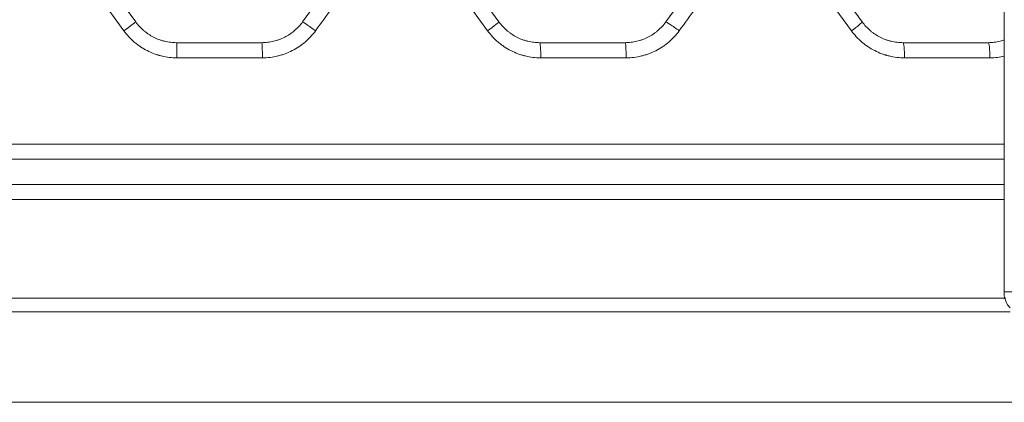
# Model space of a CAD drawing. Header units: millimetres. Extents: x 0 to 594, y 0 to 420.
# Tile 344 of 420: x 309.34 to 319.1, y 323.76 to 327.56. Entities that reach past the tile are written whole.
import ezdxf

# ---------------------------------------------------------------- set-up
doc = ezdxf.new("R2010")
doc.units = ezdxf.units.MM
doc.layers.add('1', color=7, linetype='Continuous', true_color=0xffffff)

msp = doc.modelspace()

# ---------------------------------------------------------------- linework, layer by layer
at = {"layer": '1', "color": 155, "linetype": 'Continuous', "lineweight": 13}
for p, q in [((319.0988, 345.8963), (319.0988, 324.8578)), ((310.1659, 327.9869), (310.4932, 327.5363)), ((312.4749, 327.9869), (312.1475, 327.5363)), ((313.7659, 327.9869), (314.0932, 327.5363)), ((316.0749, 327.9869), (315.7475, 327.5363)), ((317.3659, 327.9869), (317.6932, 327.5363)), ((310.3762, 327.4481), (310.0484, 327.8987)), ((313.9811, 327.4481), (313.6533, 327.8987)), ((317.5861, 327.4481), (317.2583, 327.8987)), ((311.743, 327.3302), (310.8977, 327.3302)), ((315.343, 327.3302), (314.4977, 327.3302)), ((318.943, 327.3302), (318.0977, 327.3302)), ((311.7492, 327.1802), (310.9028, 327.1802)), ((315.3541, 327.1802), (314.5077, 327.1802)), ((318.9591, 327.1802), (318.1127, 327.1802)), ((307.7211, 326.3233), (319.0987, 326.3233)), ((319.0988, 326.1733), (307.7204, 326.1733)), ((307.7204, 325.9233), (319.0988, 325.9233)), ((319.0987, 325.7733), (307.7211, 325.7733))]:
    msp.add_line(p, q, dxfattribs=at)
for centre, major_axis, ratio, start_param, end_param in [((310.3719, 327.4481), (-0.1214, -0.0882), 0.016941, 1.594109, 3.141593), ((312.2687, 327.4481), (0.1214, -0.0882), 0.027148, 1.533446, 3.104691), ((313.9719, 327.4481), (-0.1214, -0.0882), 0.036328, 1.620756, 3.141593), ((315.8683, 327.448), (0.1214, -0.0882), 0.046567, 1.506784, 3.078028), ((317.5719, 327.4481), (-0.1214, -0.0882), 0.055793, 1.647439, 3.141593), ((310.8977, 327.1802), (0, -0.15), 0.033622, 1.570796, 3.141593), ((311.743, 327.1802), (0, -0.15), 0.04135, 1.570796, 3.141593), ((314.4977, 327.1802), (0, -0.15), 0.066536, 1.570796, 3.141593), ((315.343, 327.1802), (0, -0.15), 0.074264, 1.570796, 3.141593), ((318.0977, 327.1802), (0, -0.15), 0.09945, 1.570796, 3.141593), ((318.943, 327.1802), (0, -0.15), 0.107178, 1.570796, 3.141593)]:
    msp.add_ellipse(centre, major_axis=major_axis, ratio=ratio, start_param=start_param, end_param=end_param, dxfattribs=at)
for points in [[(312.6034, 327.8987), (312.4941, 327.7485), (312.3849, 327.5983), (312.2756, 327.4481)], [(316.208, 327.8985), (316.0987, 327.7484), (315.9895, 327.5982), (315.8802, 327.448)]]:
    msp.add_open_spline(points, degree=3, dxfattribs=at)
for points, knots in [([(310.4932, 327.5363), (310.5049, 327.5203), (310.5174, 327.5051), (310.5439, 327.4764), (310.558, 327.4628), (310.5803, 327.4438), (310.5918, 327.4345), (310.6037, 327.4258), (310.6117, 327.4201), (310.6158, 327.4172), (310.6363, 327.4035), (310.6533, 327.3936), (310.6881, 327.3759), (310.7059, 327.368), (310.7335, 327.3578), (310.7428, 327.3547), (310.7569, 327.3504), (310.7617, 327.349), (310.7712, 327.3464), (310.776, 327.3452), (310.8, 327.3394), (310.8193, 327.336), (310.8583, 327.3314), (310.878, 327.3302), (310.8977, 327.3302)], [0, 0, 0, 0, 0.125, 0.125, 0.25, 0.25, 0.3125, 0.34375, 0.34375, 0.375, 0.375, 0.5, 0.5, 0.625, 0.625, 0.6875, 0.6875, 0.71875, 0.71875, 0.75, 0.75, 0.875, 0.875, 1, 1, 1, 1]), ([(312.1475, 327.5363), (312.1359, 327.5203), (312.1234, 327.5051), (312.0967, 327.4762), (312.0825, 327.4626), (312.0638, 327.4466), (312.0599, 327.4435), (312.0522, 327.4373), (312.0483, 327.4342), (312.0365, 327.4253), (312.0285, 327.4196), (312.0041, 327.4033), (311.9872, 327.3935), (311.9524, 327.3757), (311.9344, 327.3679), (311.9113, 327.3593), (311.9066, 327.3577), (311.8972, 327.3546), (311.8925, 327.3531), (311.8784, 327.3488), (311.869, 327.3462), (311.8404, 327.3394), (311.8212, 327.336), (311.7824, 327.3314), (311.7628, 327.3302), (311.743, 327.3302)], [0, 0, 0, 0, 0.125, 0.125, 0.25, 0.25, 0.28125, 0.28125, 0.3125, 0.3125, 0.375, 0.375, 0.5, 0.5, 0.625, 0.625, 0.65625, 0.65625, 0.6875, 0.6875, 0.75, 0.75, 0.875, 0.875, 1, 1, 1, 1]), ([(314.0932, 327.5363), (314.1049, 327.5203), (314.1174, 327.5051), (314.144, 327.4763), (314.158, 327.4628), (314.1804, 327.4437), (314.1918, 327.4345), (314.2038, 327.4257), (314.2118, 327.42), (314.2159, 327.4172), (314.2364, 327.4035), (314.2534, 327.3935), (314.2882, 327.3758), (314.306, 327.368), (314.3336, 327.3578), (314.3429, 327.3547), (314.357, 327.3504), (314.3618, 327.349), (314.3713, 327.3464), (314.3761, 327.3452), (314.4001, 327.3394), (314.4194, 327.336), (314.4583, 327.3314), (314.478, 327.3302), (314.4977, 327.3302)], [0, 0, 0, 0, 0.125, 0.125, 0.25, 0.25, 0.3125, 0.34375, 0.34375, 0.375, 0.375, 0.5, 0.5, 0.625, 0.625, 0.6875, 0.6875, 0.71875, 0.71875, 0.75, 0.75, 0.875, 0.875, 1, 1, 1, 1]), ([(315.7475, 327.5363), (315.7358, 327.5203), (315.7233, 327.505), (315.6966, 327.4762), (315.6825, 327.4626), (315.6637, 327.4466), (315.6599, 327.4434), (315.6522, 327.4372), (315.6483, 327.4342), (315.6365, 327.4253), (315.6285, 327.4196), (315.604, 327.4033), (315.5872, 327.3934), (315.5523, 327.3757), (315.5344, 327.3678), (315.5112, 327.3593), (315.5065, 327.3577), (315.4972, 327.3545), (315.4925, 327.353), (315.4784, 327.3488), (315.4689, 327.3462), (315.4404, 327.3394), (315.4212, 327.336), (315.3824, 327.3314), (315.3628, 327.3302), (315.343, 327.3302)], [0, 0, 0, 0, 0.125, 0.125, 0.25, 0.25, 0.28125, 0.28125, 0.3125, 0.3125, 0.375, 0.375, 0.5, 0.5, 0.625, 0.625, 0.65625, 0.65625, 0.6875, 0.6875, 0.75, 0.75, 0.875, 0.875, 1, 1, 1, 1]), ([(317.6932, 327.5363), (317.7049, 327.5202), (317.7174, 327.505), (317.744, 327.4762), (317.7582, 327.4627), (317.7805, 327.4436), (317.792, 327.4344), (317.8039, 327.4256), (317.812, 327.4199), (317.8161, 327.4171), (317.8366, 327.4034), (317.8535, 327.3935), (317.8883, 327.3757), (317.9062, 327.3679), (317.9338, 327.3577), (317.9431, 327.3546), (317.9572, 327.3503), (317.9619, 327.349), (317.9715, 327.3464), (317.9762, 327.3452), (318.0002, 327.3394), (318.0195, 327.336), (318.0584, 327.3314), (318.078, 327.3302), (318.0977, 327.3302)], [0, 0, 0, 0, 0.125, 0.125, 0.25, 0.25, 0.3125, 0.34375, 0.34375, 0.375, 0.375, 0.5, 0.5, 0.625, 0.625, 0.6875, 0.6875, 0.71875, 0.71875, 0.75, 0.75, 0.875, 0.875, 1, 1, 1, 1]), ([(310.9028, 327.1802), (310.877, 327.1802), (310.8515, 327.1817), (310.8007, 327.1877), (310.7756, 327.1922), (310.7444, 327.1997), (310.7381, 327.2013), (310.7288, 327.2038), (310.7257, 327.2047), (310.7195, 327.2065), (310.7165, 327.2074), (310.7011, 327.212), (310.689, 327.2161), (310.6531, 327.2294), (310.6299, 327.2395), (310.5846, 327.2626), (310.5625, 327.2755), (310.5385, 327.2915), (310.5358, 327.2933), (310.5305, 327.297), (310.5279, 327.2988), (310.52, 327.3044), (310.5148, 327.3082), (310.4995, 327.3198), (310.4896, 327.3278), (310.4605, 327.3526), (310.4422, 327.3702), (310.4076, 327.4076), (310.3914, 327.4273), (310.3762, 327.4481)], [0, 0, 0, 0, 0.125, 0.125, 0.25, 0.25, 0.28125, 0.28125, 0.296875, 0.296875, 0.3125, 0.3125, 0.375, 0.375, 0.5, 0.5, 0.625, 0.625, 0.640625, 0.640625, 0.65625, 0.65625, 0.6875, 0.6875, 0.75, 0.75, 0.875, 0.875, 1, 1, 1, 1]), ([(312.2756, 327.4481), (312.2604, 327.4272), (312.2442, 327.4075), (312.2094, 327.37), (312.191, 327.3523), (312.1666, 327.3315), (312.1616, 327.3274), (312.1516, 327.3193), (312.1465, 327.3154), (312.1311, 327.3038), (312.1207, 327.2964), (312.0889, 327.2752), (312.067, 327.2624), (312.0217, 327.2394), (311.9983, 327.2291), (311.9681, 327.2181), (311.9621, 327.2159), (311.9499, 327.2118), (311.9438, 327.2099), (311.9254, 327.2043), (311.9131, 327.201), (311.876, 327.1921), (311.8509, 327.1877), (311.8004, 327.1817), (311.7749, 327.1802), (311.7492, 327.1802)], [0, 0, 0, 0, 0.125, 0.125, 0.25, 0.25, 0.28125, 0.28125, 0.3125, 0.3125, 0.375, 0.375, 0.5, 0.5, 0.625, 0.625, 0.65625, 0.65625, 0.6875, 0.6875, 0.75, 0.75, 0.875, 0.875, 1, 1, 1, 1]), ([(314.5077, 327.1802), (314.482, 327.1802), (314.4564, 327.1817), (314.4057, 327.1877), (314.3806, 327.1922), (314.3494, 327.1997), (314.3432, 327.2013), (314.3338, 327.2038), (314.3307, 327.2047), (314.3246, 327.2065), (314.3215, 327.2074), (314.3061, 327.212), (314.294, 327.2161), (314.2582, 327.2293), (314.2349, 327.2395), (314.1896, 327.2626), (314.1675, 327.2754), (314.1435, 327.2915), (314.1408, 327.2933), (314.1355, 327.297), (314.1329, 327.2988), (314.125, 327.3044), (314.1198, 327.3082), (314.1045, 327.3198), (314.0946, 327.3278), (314.0655, 327.3526), (314.0472, 327.3702), (314.0126, 327.4075), (313.9963, 327.4273), (313.9811, 327.4481)], [0, 0, 0, 0, 0.125, 0.125, 0.25, 0.25, 0.28125, 0.28125, 0.296875, 0.296875, 0.3125, 0.3125, 0.375, 0.375, 0.5, 0.5, 0.625, 0.625, 0.640625, 0.640625, 0.65625, 0.65625, 0.6875, 0.6875, 0.75, 0.75, 0.875, 0.875, 1, 1, 1, 1]), ([(315.8802, 327.448), (315.865, 327.4271), (315.8488, 327.4073), (315.814, 327.3699), (315.7956, 327.3522), (315.7712, 327.3313), (315.7662, 327.3273), (315.7562, 327.3192), (315.7511, 327.3153), (315.7358, 327.3037), (315.7253, 327.2963), (315.6935, 327.2751), (315.6716, 327.2623), (315.6263, 327.2393), (315.603, 327.2291), (315.5729, 327.218), (315.5668, 327.2159), (315.5546, 327.2118), (315.5485, 327.2099), (315.5302, 327.2043), (315.5179, 327.201), (315.4808, 327.1921), (315.4558, 327.1877), (315.4053, 327.1817), (315.3799, 327.1802), (315.3541, 327.1802)], [0, 0, 0, 0, 0.125, 0.125, 0.25, 0.25, 0.28125, 0.28125, 0.3125, 0.3125, 0.375, 0.375, 0.5, 0.5, 0.625, 0.625, 0.65625, 0.65625, 0.6875, 0.6875, 0.75, 0.75, 0.875, 0.875, 1, 1, 1, 1]), ([(318.1127, 327.1802), (318.0869, 327.1802), (318.0614, 327.1817), (318.0107, 327.1877), (317.9856, 327.1922), (317.9544, 327.1997), (317.9482, 327.2013), (317.9389, 327.2038), (317.9358, 327.2046), (317.9296, 327.2064), (317.9265, 327.2073), (317.9112, 327.212), (317.8991, 327.216), (317.8632, 327.2293), (317.84, 327.2394), (317.7946, 327.2625), (317.7726, 327.2754), (317.7485, 327.2914), (317.7459, 327.2932), (317.7406, 327.2969), (317.7379, 327.2987), (317.7301, 327.3043), (317.7249, 327.3081), (317.7096, 327.3197), (317.6996, 327.3277), (317.6705, 327.3525), (317.6522, 327.3701), (317.6176, 327.4075), (317.6013, 327.4272), (317.5861, 327.4481)], [0, 0, 0, 0, 0.125, 0.125, 0.25, 0.25, 0.28125, 0.28125, 0.296875, 0.296875, 0.3125, 0.3125, 0.375, 0.375, 0.5, 0.5, 0.625, 0.625, 0.640625, 0.640625, 0.65625, 0.65625, 0.6875, 0.6875, 0.75, 0.75, 0.875, 0.875, 1, 1, 1, 1]), ([(319.0993, 327.3553), (319.0955, 327.354), (319.0916, 327.3528), (319.0783, 327.3487), (319.0688, 327.3462), (319.0403, 327.3394), (319.0211, 327.3359), (318.9823, 327.3314), (318.9628, 327.3302), (318.943, 327.3302)], [0, 0, 0, 0, 0.076383, 0.076383, 0.261106, 0.261106, 0.630553, 0.630553, 1, 1, 1, 1]), ([(319.1006, 327.1958), (319.0791, 327.191), (319.0573, 327.1873), (319.0102, 327.1817), (318.9848, 327.1802), (318.9591, 327.1802)], [0, 0, 0, 0, 0.465634, 0.465634, 1, 1, 1, 1]), ([(319.1013, 324.8592), (319.1003, 324.854), (319.0949, 324.8148), (319.1171, 324.7535), (319.1466, 324.7133), (319.1593, 324.7002)], [0, 0, 0, 0, 0.089713, 0.683431, 1, 1, 1, 1]), ([(319.0988, 324.8579), (319.0988, 324.8578), (319.1002, 324.8578), (319.1049, 324.8578), (319.1083, 324.8578), (319.1129, 324.8578), (319.1163, 324.8578), (319.1181, 324.8578), (319.1278, 324.8578), (319.1377, 324.8578), (319.1618, 324.8577), (319.1901, 324.8577), (319.2452, 324.8577), (319.3131, 324.8577), (319.3668, 324.8576), (319.3995, 324.8576), (319.4031, 324.8576), (319.4105, 324.8576), (319.4142, 324.8576), (319.4255, 324.8575), (319.4331, 324.8575), (319.4564, 324.8575), (319.4725, 324.8575), (319.5222, 324.8575), (319.5926, 324.8575), (319.7106, 324.8574), (319.8408, 324.8573), (319.9358, 324.8573), (320.035, 324.8572), (320.0866, 324.8572), (320.194, 324.8571), (320.2497, 324.8571), (320.322, 324.8571), (320.3366, 324.8571), (320.366, 324.8571), (320.4105, 324.857), (320.4561, 324.857), (320.487, 324.857)], [0, 0, 0, 0, 0.055299, 0.055299, 0.089039, 0.105908, 0.105908, 0.122778, 0.122778, 0.190257, 0.190257, 0.257735, 0.325214, 0.392692, 0.460171, 0.460171, 0.468606, 0.468606, 0.477041, 0.477041, 0.49391, 0.49391, 0.52765, 0.52765, 0.595128, 0.662607, 0.730086, 0.797564, 0.797564, 0.865043, 0.865043, 0.932521, 0.932521, 0.949391, 0.949391, 0.966261, 1, 1, 1, 1]), ([(307.7205, 324.7951), (308.9724, 324.7951), (310.2242, 324.7951), (312.7262, 324.7951), (313.9763, 324.7951), (316.4734, 324.7951), (317.7204, 324.7951), (319.0151, 324.7951), (319.0652, 324.7951), (319.1152, 324.7951)], [0, 0, 0, 0, 0.328927, 0.328927, 0.657854, 0.657854, 0.986781, 0.986781, 1, 1, 1, 1]), ([(319.158, 324.6598), (317.8488, 324.6598), (316.5367, 324.6598), (312.7252, 324.6598), (310.2215, 324.6597), (307.7204, 324.6597)], [0, 0, 0, 0, 0.344719, 0.344719, 1, 1, 1, 1]), ([(307.7204, 323.7632), (310.2205, 323.7631), (312.7234, 323.7631), (316.8442, 323.763), (318.4659, 323.763), (320.0825, 323.763)], [0, 0, 0, 0, 0.605831, 0.605831, 1, 1, 1, 1])]:
    msp.add_open_spline(points, degree=3, knots=knots, dxfattribs=at)

doc.saveas('drawing.dxf')
